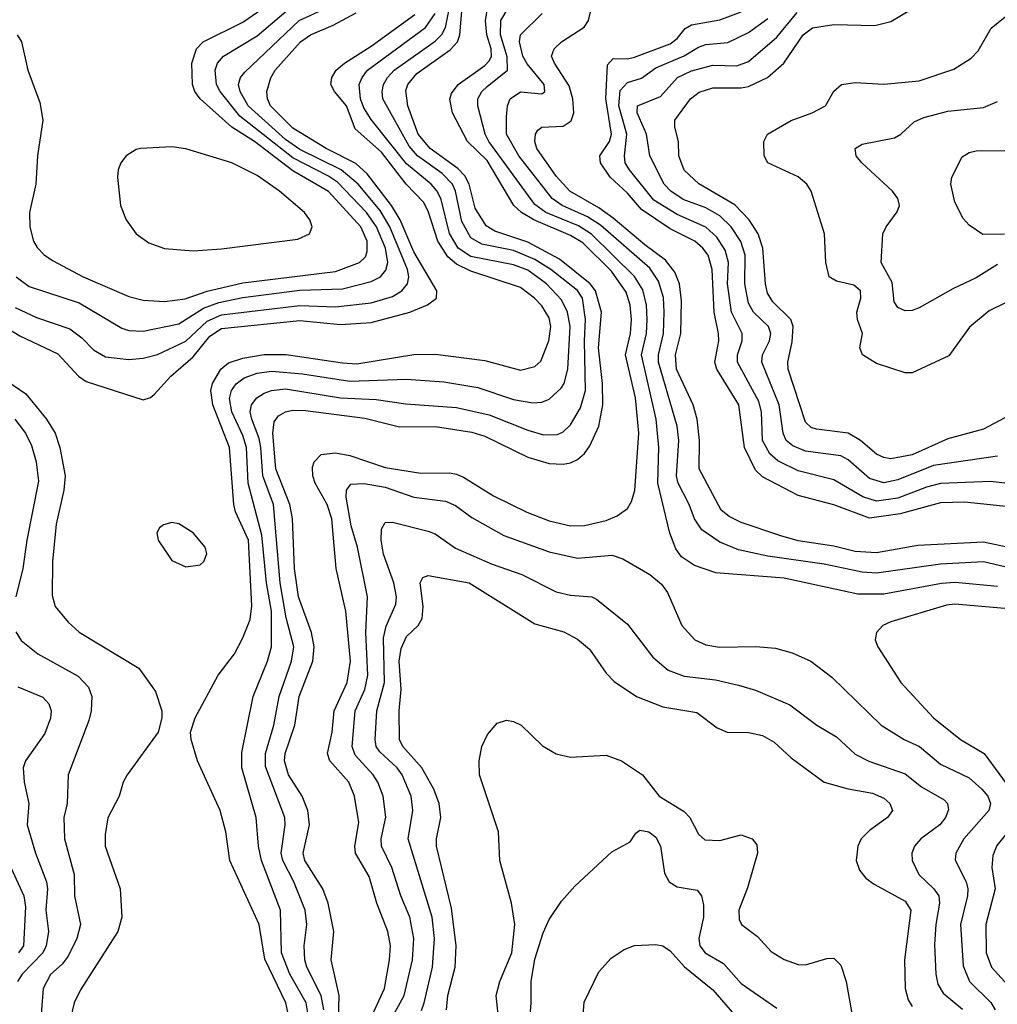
# Model space of a CAD drawing. Header units: inches. Extents: x 1308407 to 1441228, y 959628 to 1036311.
# Tile 372 of 656: x 1364263 to 1367009, y 1001885 to 1004652. Entities that reach past the tile are written whole.
import ezdxf

# ---------------------------------------------------------------- set-up
doc = ezdxf.new("R2010")
doc.units = ezdxf.units.IN
doc.header["$MEASUREMENT"] = 0
doc.layers.add('B3060', color=7, linetype='Continuous')

msp = doc.modelspace()

# ---------------------------------------------------------------- linework, layer by layer
at = {"layer": 'B3060', "color": 5}
for points, elevation in [([(1364255.5, 1004610), (1364268.3, 1004590), (1364285.6, 1004510), (1364319.8, 1004419.8), (1364328.1, 1004370), (1364313.1, 1004270), (1364308.3, 1004190), (1364290.1, 1004110), (1364291.3, 1004070), (1364302.2, 1004030), (1364312.3, 1004012.3), (1364331.7, 1003991.7), (1364355.6, 1003975.6), (1364441, 1003930), (1364570, 1003874), (1364610, 1003864), (1364670, 1003860.3), (1364728, 1003868), (1364790, 1003889.2), (1364890, 1003912.7), (1365150, 1003944.6), (1365218, 1003970), (1365234, 1003986), (1365239.4, 1004000.6), (1365239.4, 1004030), (1365221.7, 1004070), (1365130, 1004169.7), (1365030, 1004227.8), (1364922.9, 1004310), (1364859.2, 1004350), (1364769.5, 1004430), (1364755, 1004450), (1364748.3, 1004470), (1364747, 1004530), (1364759.9, 1004570), (1364778, 1004590), (1364890, 1004645.5), (1365040.5, 1004750)], 3480), ([(1364250, 1003843.2), (1364310, 1003815.1), (1364403.4, 1003783.4), (1364437.7, 1003757.7), (1364470, 1003724.1), (1364504.5, 1003704.5), (1364570, 1003697.6), (1364610, 1003700.7), (1364650, 1003711.8), (1364730, 1003749.2), (1364790, 1003805), (1364830, 1003822.6), (1365050, 1003849.2), (1365150, 1003845), (1365250, 1003856.1), (1365310, 1003874.1), (1365336.6, 1003890), (1365352.6, 1003910), (1365355.7, 1003930), (1365352.3, 1003950), (1365302.9, 1004070), (1365275.6, 1004115.6), (1365214.1, 1004190), (1365166.3, 1004230), (1365050, 1004287.6), (1365010, 1004315.2), (1364904.9, 1004410), (1364882, 1004450), (1364877.9, 1004470), (1364882.8, 1004490), (1364895.4, 1004504.6), (1365048.1, 1004650), (1365150, 1004696.5)], 3440), ([(1364253.1, 1003930), (1364290, 1003902.7), (1364430, 1003856.2), (1364550, 1003785.6), (1364570, 1003778.9), (1364610, 1003777.2), (1364710, 1003797.3), (1364778.9, 1003841.1), (1364822.5, 1003857.5), (1364890, 1003871.7), (1365050, 1003892.2), (1365170, 1003895.9), (1365250, 1003916.2), (1365276.4, 1003930), (1365291.9, 1003948.1), (1365297, 1003970), (1365290.4, 1004010), (1365265, 1004070), (1365236.8, 1004110), (1365155.4, 1004195.4), (1365130, 1004212.8), (1365030, 1004263.8), (1364881.3, 1004381.3), (1364826.6, 1004450), (1364816, 1004470), (1364812.3, 1004510), (1364818.7, 1004530), (1364835.3, 1004550), (1364930, 1004606.5), (1365030, 1004692)], 3460), ([(1365116.9, 1001870), (1365109.5, 1001910), (1365069.3, 1001990), (1365064.1, 1002010), (1365061.8, 1002050), (1365069.5, 1002110), (1365065.2, 1002150), (1365033.2, 1002230), (1365002.1, 1002290), (1364997.9, 1002310), (1365008.9, 1002390), (1365007.7, 1002410), (1364953.8, 1002553.8), (1364953.9, 1002590), (1364977.1, 1002670), (1364991.5, 1002750), (1365026.2, 1002850), (1365033.1, 1002890), (1365011.5, 1002971.5), (1364995.1, 1003070), (1364975.6, 1003290), (1364946.3, 1003370), (1364940.5, 1003450), (1364935.5, 1003475.5), (1364914.7, 1003530), (1364910.6, 1003550), (1364914.1, 1003570), (1364928.8, 1003590), (1364950, 1003602.9), (1364970, 1003610.4), (1365010, 1003614.9), (1365163.8, 1003590), (1365264.8, 1003584.8), (1365347.6, 1003572.4), (1365490, 1003562.3), (1365581.9, 1003541.9), (1365690, 1003498.5), (1365734.7, 1003485.3), (1365773.3, 1003486.7), (1365790, 1003494.5), (1365810, 1003513.7), (1365838.6, 1003561.4), (1365852.6, 1003610), (1365849.5, 1003750), (1365852.5, 1003810), (1365844, 1003870), (1365830, 1003891), (1365755.4, 1003950), (1365710, 1003978.7), (1365650, 1004003.5), (1365561.5, 1004021.5), (1365530, 1004039.5), (1365505, 1004085), (1365486.9, 1004170), (1365478.4, 1004190), (1365450, 1004219.8), (1365380.1, 1004270), (1365356.8, 1004296.8), (1365283.4, 1004430), (1365280.9, 1004450), (1365285.2, 1004470), (1365296.2, 1004490), (1365314.9, 1004510), (1365430, 1004592.2), (1365449.1, 1004610.9), (1365459.2, 1004630), (1365475.3, 1004710)], 3340), ([(1365156.1, 1001723.9), (1365160.1, 1001910), (1365138.3, 1002010), (1365145, 1002090), (1365129.7, 1002169.7), (1365114.8, 1002210), (1365064.2, 1002290), (1365059.3, 1002310), (1365076.7, 1002390), (1365072.4, 1002430), (1365056.6, 1002470), (1365017.9, 1002530), (1365006.5, 1002570), (1365008.9, 1002590), (1365035.5, 1002670), (1365047.6, 1002750), (1365086.9, 1002850), (1365090.2, 1002890), (1365082.3, 1002930), (1365045.8, 1003030), (1365034.6, 1003110), (1365029.6, 1003250.4), (1365022.1, 1003290), (1364982.6, 1003390), (1364974.2, 1003490), (1364977.7, 1003522.3), (1364990, 1003539.3), (1365009.7, 1003550.3), (1365030, 1003554.8), (1365065.9, 1003554.1), (1365232.9, 1003532.9), (1365330, 1003507.8), (1365430.9, 1003509.1), (1365533.1, 1003493.1), (1365570, 1003482), (1365690, 1003422.7), (1365750, 1003404.6), (1365790, 1003402.9), (1365810, 1003407.4), (1365830, 1003416.6), (1365850, 1003433.2), (1365864.9, 1003455.1), (1365890, 1003510.1), (1365901.3, 1003570), (1365899.9, 1003630), (1365888.6, 1003730), (1365897.1, 1003830), (1365880.4, 1003890), (1365865.2, 1003910), (1365779.5, 1003979.5), (1365690, 1004026.9), (1365597.6, 1004057.6), (1365573.3, 1004073.3), (1365542.7, 1004122.7), (1365526, 1004190), (1365513.5, 1004213.5), (1365493.7, 1004233.7), (1365416, 1004290), (1365382.1, 1004330), (1365353.4, 1004410), (1365347.3, 1004452.7), (1365353.3, 1004470), (1365378.8, 1004501.2), (1365472.5, 1004567.5), (1365492.6, 1004590), (1365499.1, 1004610), (1365507.5, 1004710)], 3320), ([(1365251.3, 1001850), (1365287.3, 1001930), (1365302.2, 1002010), (1365305, 1002050), (1365297.1, 1002090), (1365266.3, 1002170), (1365244.8, 1002244.8), (1365205.9, 1002310), (1365204.1, 1002330), (1365215.9, 1002395.9), (1365203.1, 1002470), (1365187.2, 1002510), (1365134.3, 1002570), (1365127.6, 1002590), (1365141.1, 1002650), (1365146.8, 1002710), (1365182.9, 1002790), (1365191.9, 1002850), (1365178.7, 1002990), (1365152.4, 1003110), (1365140.2, 1003250), (1365126.7, 1003290), (1365093, 1003350), (1365086.1, 1003370), (1365085.2, 1003394.8), (1365090, 1003410.1), (1365109.9, 1003430.1), (1365150, 1003435.1), (1365190, 1003427.6), (1365290, 1003393.8), (1365390, 1003378.1), (1365470, 1003378.6), (1365490, 1003374.9), (1365510, 1003366.7), (1365594, 1003314), (1365687.9, 1003267.9), (1365750, 1003243.9), (1365810, 1003229.6), (1365850, 1003230.6), (1365910, 1003244.8), (1365941.8, 1003258.2), (1365970, 1003278.6), (1365981.6, 1003298.4), (1365991.1, 1003328.9), (1366002.6, 1003490), (1365992.8, 1003590), (1365964.9, 1003710), (1365978.4, 1003770), (1365981.7, 1003810), (1365978.1, 1003850), (1365966.3, 1003886.3), (1365925.3, 1003945.3), (1365845, 1004025), (1365810, 1004045.4), (1365707.2, 1004090), (1365673, 1004110), (1365650.9, 1004130), (1365576, 1004256), (1365520.6, 1004310), (1365478.9, 1004390), (1365471.4, 1004428.6), (1365475.7, 1004444.3), (1365494.8, 1004470), (1365570, 1004523), (1365582.9, 1004537.1), (1365588.6, 1004550), (1365587.3, 1004570), (1365575.5, 1004610), (1365571.2, 1004648.8), (1365578.5, 1004690)], 3280), ([(1367050, 1003166.9), (1366970, 1003184.1), (1366785.6, 1003174.5), (1366670, 1003154.4), (1366610, 1003157.6), (1366550, 1003173.1), (1366450, 1003187.9), (1366401.5, 1003201.5), (1366290, 1003239.7), (1366256.3, 1003256.3), (1366233.8, 1003273.8), (1366171.5, 1003390), (1366172.8, 1003470), (1366165.7, 1003530), (1366154.6, 1003570), (1366107.8, 1003670), (1366105.1, 1003710), (1366120.2, 1003770), (1366121.7, 1003861.7), (1366116.2, 1003910), (1366103.1, 1003943.1), (1366076.7, 1003976.7), (1366019.1, 1004019.1), (1365930, 1004094.5), (1365890, 1004123.2), (1365808.8, 1004170), (1365770, 1004212.8), (1365716, 1004290), (1365709.9, 1004310.1), (1365711.5, 1004330), (1365718.4, 1004341.6), (1365730, 1004350.1), (1365790, 1004352.9), (1365811.9, 1004368.1), (1365819.4, 1004390), (1365816.9, 1004430), (1365806.4, 1004466.4), (1365765.2, 1004530), (1365756.9, 1004550), (1365764.3, 1004570), (1365784.8, 1004590), (1365848.7, 1004631.3), (1365860.4, 1004650), (1365869.8, 1004690.2)], 3220), ([(1364190, 1003807.6), (1364263.5, 1003763.5), (1364370, 1003713.5), (1364428.1, 1003650), (1364450, 1003635.8), (1364610, 1003583.6), (1364630, 1003590.2), (1364640.6, 1003599.4), (1364687.9, 1003650), (1364750, 1003704.8), (1364796.8, 1003763.2), (1364830, 1003784.5), (1365050, 1003806.5), (1365164.5, 1003795.5), (1365250, 1003801.2), (1365358.5, 1003830), (1365408.7, 1003851.3), (1365433.9, 1003870), (1365434.9, 1003890), (1365370, 1003999.7), (1365332.1, 1004090), (1365307.8, 1004130), (1365239, 1004219), (1365207.6, 1004247.6), (1365123.6, 1004290), (1365030, 1004347.7), (1364968, 1004410), (1364959, 1004430), (1364957.2, 1004450), (1364968.6, 1004488.6), (1364980.5, 1004510), (1365052, 1004590), (1365079.9, 1004610), (1365143.3, 1004636.7), (1365208.2, 1004671.8)], 3420), ([(1365018.8, 1001850), (1365010.9, 1001890), (1364952, 1002012), (1364935.5, 1002110), (1364853.1, 1002290), (1364841.8, 1002370), (1364826.6, 1002430), (1364762.7, 1002570), (1364744.7, 1002630), (1364743, 1002650), (1364755.8, 1002690), (1364820.3, 1002810), (1364866, 1002870), (1364890, 1002914.9), (1364910, 1002967), (1364915.1, 1003004.9), (1364905.6, 1003190), (1364869.2, 1003269.2), (1364864.1, 1003290), (1364852, 1003450), (1364805.1, 1003570), (1364799.6, 1003610), (1364804.8, 1003630), (1364827.9, 1003670), (1364850, 1003688.1), (1364890, 1003701.4), (1364950, 1003711.8), (1365011.6, 1003711.6), (1365170, 1003687.5), (1365210, 1003685.2), (1365370, 1003711), (1365430, 1003712.1), (1365570, 1003694.5), (1365670, 1003666.9), (1365710, 1003677.2), (1365727.1, 1003692.9), (1365749.4, 1003750), (1365754.7, 1003790), (1365750, 1003814.4), (1365730, 1003848.1), (1365709.4, 1003870), (1365670, 1003899.9), (1365530, 1003945.7), (1365490, 1003965.1), (1365465.9, 1003985.9), (1365437.5, 1004030), (1365411.3, 1004111.3), (1365398.3, 1004138.3), (1365348.3, 1004190), (1365279.8, 1004279.8), (1365205.5, 1004345.5), (1365180.6, 1004410), (1365147.5, 1004450), (1365137.3, 1004470), (1365139.9, 1004490), (1365151.9, 1004510), (1365175.5, 1004530), (1365250, 1004577.6), (1365372.9, 1004667.1)], 3380), ([(1365074.5, 1001850), (1365067.6, 1001890), (1365022.2, 1001970), (1364998.7, 1002030), (1364995.9, 1002150), (1364941.8, 1002290), (1364933.7, 1002330), (1364927.7, 1002410), (1364887.2, 1002550), (1364886.7, 1002593.3), (1364918.6, 1002750), (1364959.5, 1002850), (1364970.2, 1002889.8), (1364970.2, 1002989.8), (1364956.2, 1003070), (1364943.6, 1003203.6), (1364904.9, 1003350), (1364900, 1003450), (1364890, 1003483.8), (1364858.6, 1003550), (1364852.6, 1003587.4), (1364858, 1003610), (1364870.7, 1003629.3), (1364893.9, 1003646.1), (1364930, 1003659.1), (1364970, 1003664.6), (1365057.1, 1003657.1), (1365190, 1003636.5), (1365350, 1003642.4), (1365454.6, 1003634.6), (1365550, 1003618.4), (1365650, 1003584.5), (1365704.2, 1003575.8), (1365730, 1003577.7), (1365750, 1003586.2), (1365783.6, 1003616.4), (1365792.7, 1003630), (1365802.4, 1003670), (1365809.1, 1003790), (1365802.1, 1003830), (1365785.4, 1003865.4), (1365742.4, 1003910), (1365690, 1003948.4), (1365650, 1003963.1), (1365530, 1003986.5), (1365494.5, 1004010), (1365470, 1004051.1), (1365446.9, 1004146.9), (1365436.1, 1004170), (1365418.4, 1004190), (1365350, 1004247.3), (1365250, 1004372), (1365230, 1004404.1), (1365220.3, 1004430), (1365216.8, 1004470), (1365224.8, 1004490), (1365240.1, 1004510), (1365402.7, 1004630), (1365430.4, 1004669.6)], 3360), ([(1367010, 1003059.6), (1366890.7, 1003070.7), (1366852.4, 1003067.6), (1366690, 1003037.6), (1366617.5, 1003037.5), (1366410, 1003083.3), (1366218.1, 1003098.1), (1366158.4, 1003118.4), (1366122.4, 1003142.4), (1366105.7, 1003165.7), (1366089.1, 1003209.1), (1366055.4, 1003350), (1366058.1, 1003450), (1366050.7, 1003530), (1366009.7, 1003710), (1366023.3, 1003770), (1366025.9, 1003810), (1366024, 1003850), (1366013.3, 1003893.3), (1365990.1, 1003930.1), (1365869.5, 1004049.5), (1365832.4, 1004072.4), (1365740.9, 1004110), (1365710, 1004132.8), (1365581, 1004310), (1365570.8, 1004330), (1365549.5, 1004410), (1365550.4, 1004430), (1365561.3, 1004450), (1365575.7, 1004464.3), (1365633, 1004510), (1365632.7, 1004547.3), (1365614, 1004610), (1365614.9, 1004650), (1365635.6, 1004684.4)], 3260), ([(1367030, 1003114.7), (1366970, 1003128.6), (1366850, 1003122.2), (1366670, 1003096.7), (1366630, 1003099.5), (1366522.6, 1003122.6), (1366365, 1003145), (1366282.5, 1003162.5), (1366230, 1003183.7), (1366178.7, 1003218.7), (1366158.7, 1003250), (1366143.5, 1003290), (1366112.3, 1003350), (1366107.7, 1003370), (1366114.1, 1003470), (1366109.7, 1003510), (1366057.8, 1003690), (1366057.1, 1003710), (1366071.2, 1003770), (1366072.9, 1003830), (1366071.5, 1003871.5), (1366057.8, 1003917.8), (1366033.5, 1003953.5), (1365894.7, 1004074.7), (1365858.2, 1004098.2), (1365787, 1004130), (1365758.5, 1004150), (1365665, 1004270), (1365630.7, 1004330), (1365630, 1004378.8), (1365633.5, 1004410), (1365640.9, 1004430), (1365670, 1004449.3), (1365730, 1004444.2), (1365738.2, 1004450), (1365736.2, 1004470), (1365688.3, 1004528.3), (1365676.1, 1004550), (1365666.8, 1004590), (1365669.5, 1004610), (1365730.4, 1004669.6)], 3240), ([(1367070, 1003280.5), (1366916.7, 1003296.7), (1366850, 1003294.3), (1366736.3, 1003263.7), (1366650, 1003251.7), (1366550, 1003289.3), (1366450, 1003315.6), (1366350, 1003367.2), (1366330, 1003386.2), (1366298.6, 1003450), (1366282.9, 1003570), (1366221.6, 1003670), (1366216, 1003690), (1366227.3, 1003750), (1366226.4, 1003770), (1366213.4, 1003830), (1366208, 1003950), (1366196.8, 1003990), (1366182.4, 1004010), (1366159.7, 1004030), (1366090, 1004064.7), (1366010, 1004118.8), (1365970, 1004164.4), (1365921.3, 1004210), (1365894.4, 1004250), (1365892.5, 1004270), (1365919.9, 1004310), (1365925.4, 1004330), (1365909.1, 1004430), (1365914.6, 1004525.4), (1365930, 1004542.7), (1365970, 1004542.2), (1365990, 1004546.7), (1366090, 1004584.5), (1366110, 1004599.6), (1366132.4, 1004627.6), (1366150, 1004638.1), (1366230, 1004651.9), (1366290, 1004673.9)], 3180), ([(1367010, 1003426.1), (1366830, 1003399.3), (1366730, 1003359.5), (1366690, 1003350.6), (1366650, 1003362.5), (1366590, 1003415.2), (1366570, 1003426.5), (1366470, 1003439.9), (1366435, 1003455), (1366416.4, 1003470), (1366407.5, 1003490), (1366396, 1003570), (1366348, 1003690), (1366349.6, 1003710), (1366369.5, 1003750), (1366373.1, 1003770), (1366366.1, 1003790), (1366324.6, 1003830), (1366310, 1003855.5), (1366299.9, 1003910), (1366300.8, 1003990), (1366288.8, 1004028.8), (1366261.4, 1004070), (1366230, 1004100.5), (1366190, 1004123), (1366127.1, 1004147.1), (1366092.5, 1004170), (1366073.7, 1004190), (1366033.5, 1004270), (1366023.6, 1004330), (1365997.5, 1004390), (1365998.4, 1004410), (1366063.3, 1004436.7), (1366110.4, 1004489.6), (1366150, 1004508.6), (1366210, 1004524.6), (1366277.2, 1004522.8), (1366310, 1004534.9), (1366390, 1004603.1), (1366447.3, 1004672.7)], 3140), ([(1367030, 1003533), (1366970, 1003501.4), (1366870, 1003474.3), (1366770, 1003429.7), (1366710, 1003418.1), (1366690, 1003421.5), (1366670, 1003431.5), (1366625.2, 1003470), (1366590, 1003490.6), (1366501.4, 1003501.4), (1366486.5, 1003506.5), (1366470, 1003520.9), (1366421.5, 1003670), (1366420.8, 1003690), (1366433.1, 1003746.9), (1366436, 1003790), (1366428.8, 1003810), (1366379, 1003859), (1366364, 1003884), (1366358.1, 1003910), (1366350.2, 1004010), (1366337.8, 1004050), (1366311.7, 1004090), (1366271.9, 1004131.9), (1366170.5, 1004190.5), (1366130, 1004229.2), (1366114.1, 1004270), (1366113.8, 1004310), (1366103.4, 1004350), (1366103.4, 1004370), (1366147, 1004430), (1366171.5, 1004448.5), (1366210, 1004460.2), (1366290, 1004460.2), (1366310, 1004464), (1366364, 1004490), (1366409.7, 1004530.3), (1366463.9, 1004610), (1366490, 1004629.3), (1366550, 1004638.8), (1366664.7, 1004635.3), (1366710, 1004647.4), (1366770, 1004682.4)], 3120), ([(1367030, 1003855.6), (1366986.2, 1003833.8), (1366931.5, 1003788.5), (1366872.8, 1003707.2), (1366770, 1003659.8), (1366750, 1003659.8), (1366670, 1003685.7), (1366630.8, 1003710), (1366623.2, 1003730), (1366630.5, 1003770), (1366616.3, 1003810), (1366614.3, 1003830), (1366626.2, 1003870), (1366624.5, 1003890), (1366606, 1003906), (1366557.3, 1003917.3), (1366536.8, 1003930), (1366527.3, 1003970), (1366524.1, 1004050), (1366486, 1004170), (1366473.7, 1004190), (1366450.2, 1004210.2), (1366364.2, 1004250), (1366354.5, 1004270), (1366353.5, 1004310), (1366364, 1004330), (1366430, 1004368.8), (1366488.7, 1004390), (1366527, 1004410), (1366550, 1004451.4), (1366571.8, 1004470), (1366610, 1004475.9), (1366690, 1004471), (1366790, 1004480.1), (1366887, 1004513), (1366936.2, 1004543.8), (1366955, 1004565), (1366991.5, 1004628.5), (1367036.3, 1004663.7)], 3080), ([(1367030, 1003349.9), (1366990, 1003354.9), (1366850, 1003348.6), (1366810, 1003338.3), (1366730, 1003307.4), (1366670, 1003299.1), (1366631.2, 1003311.2), (1366550, 1003359.4), (1366450, 1003384.7), (1366393, 1003413), (1366370, 1003432.6), (1366349.9, 1003470), (1366346.6, 1003550), (1366339.7, 1003579.7), (1366279.6, 1003690), (1366279.8, 1003710), (1366292.1, 1003750), (1366292.9, 1003770), (1366262.7, 1003830), (1366251.6, 1003910), (1366253.7, 1003970), (1366244.6, 1004004.6), (1366221.1, 1004041.1), (1366190, 1004069), (1366110, 1004105.1), (1366044.6, 1004144.6), (1365976, 1004230), (1365964.1, 1004250), (1365961.9, 1004270), (1365968.4, 1004330), (1365946.3, 1004410), (1365950, 1004452.8), (1365970, 1004475.7), (1366010, 1004487.7), (1366050, 1004516.7), (1366129.8, 1004550.2), (1366170, 1004575), (1366190, 1004582.8), (1366251.8, 1004588.2), (1366310, 1004616.5), (1366364.4, 1004655.6)], 3160), ([(1367010, 1003964.4), (1366950, 1003927.1), (1366883.8, 1003896.2), (1366790, 1003842.9), (1366770, 1003834.8), (1366750, 1003834.4), (1366730, 1003843.8), (1366719, 1003859), (1366713.9, 1003913.9), (1366682.6, 1003970), (1366687.7, 1004050), (1366696.8, 1004070), (1366728.1, 1004111.9), (1366734, 1004130), (1366729.9, 1004150), (1366715.2, 1004170), (1366628.8, 1004250), (1366612.3, 1004270), (1366609.7, 1004290), (1366630, 1004302.4), (1366720.3, 1004319.7), (1366738, 1004330), (1366775.3, 1004364.7), (1366802.6, 1004377.4), (1366870, 1004395.2), (1366970, 1004405), (1367010, 1004422.2)], 3060), ([(1367029.4, 1004049.4), (1366968.8, 1004048.8), (1366930, 1004074.5), (1366913.4, 1004093.4), (1366890, 1004139.3), (1366878.3, 1004190), (1366881.1, 1004210), (1366910, 1004267.2), (1366930, 1004278.6), (1366950, 1004283.2), (1367030, 1004284.2)], 3040), ([(1364190, 1003661.8), (1364280.6, 1003600.6), (1364338.3, 1003530), (1364362.5, 1003490), (1364375.3, 1003450), (1364390.6, 1003370), (1364386.8, 1003330), (1364365, 1003235), (1364354.9, 1003130), (1364353.9, 1003033.9), (1364363, 1003003), (1364398.8, 1002958.8), (1364430, 1002930.9), (1364597.7, 1002830), (1364644.3, 1002764.3), (1364662, 1002710), (1364662, 1002690), (1364652.2, 1002650), (1364564.9, 1002530), (1364554, 1002510), (1364542, 1002470), (1364510.8, 1002409.2), (1364502.7, 1002362.7), (1364503.2, 1002330), (1364545.3, 1002210), (1364549.5, 1002130), (1364538.7, 1002090), (1364434.2, 1001925.9), (1364416.3, 1001890), (1364406.3, 1001850)], 3380), ([(1364249.1, 1003530), (1364279.4, 1003490), (1364295.8, 1003455.8), (1364309.5, 1003409.5), (1364315.6, 1003355.6), (1364283.2, 1003190), (1364272, 1003110), (1364252, 1003030)], 3360), ([(1365299.3, 1001830), (1365343.4, 1001910), (1365366.1, 1002010), (1365370.5, 1002070.5), (1365358.5, 1002130), (1365333.8, 1002190), (1365308.8, 1002270), (1365279.2, 1002330), (1365278.3, 1002350), (1365291.1, 1002411.1), (1365284.4, 1002470), (1365268.7, 1002510), (1365256.2, 1002530), (1365205.4, 1002585.4), (1365197.4, 1002610), (1365205.8, 1002710), (1365232.2, 1002770), (1365241.2, 1002810), (1365235.1, 1002930), (1365240.1, 1003030), (1365212, 1003170), (1365193.8, 1003230), (1365180.5, 1003310), (1365181.2, 1003330), (1365192.9, 1003347.1), (1365230.9, 1003349.1), (1365290, 1003338.8), (1365370, 1003310.4), (1365459.2, 1003299.2), (1365487.1, 1003287.1), (1365533, 1003253), (1365622.9, 1003202.9), (1365750, 1003157), (1365830, 1003139.1), (1365927.3, 1003147.3), (1365957.6, 1003137.6), (1366032.9, 1003092.9), (1366065.9, 1003065.9), (1366082.4, 1003042.4), (1366123.2, 1002950), (1366159.1, 1002910), (1366190, 1002895.8), (1366229.2, 1002889.2), (1366330.6, 1002890.6), (1366386.3, 1002886.3), (1366432.9, 1002872.8), (1366485.7, 1002850), (1366544.7, 1002804.7), (1366682.6, 1002670), (1366747.1, 1002630), (1366791, 1002610), (1366850, 1002560.4), (1366930, 1002521.5), (1366966, 1002490), (1366982.1, 1002470), (1366990.1, 1002450), (1366985.1, 1002430), (1366915, 1002350), (1366892.8, 1002310), (1366890.7, 1002290.7), (1366921.4, 1002230), (1366926.1, 1002210), (1366925.2, 1002190), (1366906.1, 1002110), (1366913.3, 1001993.3), (1366931.5, 1001950), (1366991, 1001891), (1367003.1, 1001870)], 3260), ([(1365391.5, 1001868.5), (1365399.5, 1001890), (1365422.7, 1001990), (1365428.2, 1002070), (1365422, 1002130), (1365354.6, 1002350), (1365367.2, 1002430), (1365362.4, 1002470), (1365337.2, 1002530), (1365323.1, 1002550), (1365274.7, 1002594.7), (1365264.7, 1002610), (1365261.3, 1002630), (1365266.6, 1002710), (1365287.9, 1002790), (1365284.6, 1002915.4), (1365292, 1002948), (1365319.9, 1003010), (1365321.6, 1003030), (1365314.3, 1003070), (1365285.1, 1003150), (1365278.1, 1003190), (1365279.4, 1003220.6), (1365290, 1003239.2), (1365310, 1003240.1), (1365410, 1003215.3), (1365430, 1003207.4), (1365487.2, 1003167.2), (1365590, 1003122.4), (1365673.3, 1003093.3), (1365770, 1003044.4), (1365810, 1003035.5), (1365870, 1003030.1), (1365883.7, 1003023.7), (1365970, 1002953.8), (1366041.1, 1002861.1), (1366084.7, 1002824.7), (1366130, 1002807.8), (1366217.1, 1002797.1), (1366282.5, 1002782.5), (1366330, 1002768), (1366426.8, 1002726.8), (1366501.8, 1002670), (1366557, 1002637), (1366610, 1002588.2), (1366648.7, 1002568.7), (1366750, 1002533.5), (1366796.2, 1002496.2), (1366859.9, 1002459.9), (1366869.4, 1002450), (1366871.9, 1002431.9), (1366863.6, 1002410), (1366847.6, 1002390), (1366794.8, 1002350), (1366776.8, 1002330), (1366769.4, 1002310), (1366770.1, 1002290), (1366788.9, 1002250), (1366831.3, 1002210), (1366845.1, 1002190), (1366847.2, 1002170), (1366836.7, 1002110), (1366833.2, 1002053.2), (1366836.2, 1001970), (1366842.2, 1001942.2), (1366857, 1001917), (1366911.8, 1001871.8)], 3240), ([(1365461.9, 1001870), (1365465.5, 1001910), (1365486.3, 1001990), (1365488.7, 1002050), (1365476.1, 1002156.1), (1365434.1, 1002330), (1365433.5, 1002350), (1365445.8, 1002410), (1365441.6, 1002450), (1365426.5, 1002490), (1365392.8, 1002550), (1365339.7, 1002610), (1365330.3, 1002630), (1365329.3, 1002710), (1365335, 1002770), (1365329, 1002850), (1365334.8, 1002885.2), (1365350, 1002919.1), (1365382.1, 1002950), (1365394, 1002970), (1365396.6, 1003003.4), (1365387.5, 1003070), (1365395.1, 1003084.9), (1365410, 1003090.7), (1365526, 1003070), (1365710, 1002954.2), (1365791.8, 1002931.8), (1365830, 1002911.6), (1365863.7, 1002883.7), (1365910, 1002816.1), (1365932.5, 1002792.5), (1365996.1, 1002750), (1366070, 1002720.9), (1366165.3, 1002705.3), (1366221.9, 1002661.9), (1366250, 1002650.1), (1366310, 1002649.1), (1366350, 1002640.6), (1366381.9, 1002621.9), (1366430, 1002577.6), (1366522.7, 1002510), (1366590, 1002490.5), (1366658.6, 1002478.6), (1366690, 1002464.3), (1366707.2, 1002450), (1366714.4, 1002430), (1366700.7, 1002410), (1366650, 1002373.9), (1366627.2, 1002350), (1366617.6, 1002330), (1366612.7, 1002290), (1366622.5, 1002262.5), (1366640.1, 1002240.1), (1366662.9, 1002222.9), (1366750, 1002175.4), (1366766.3, 1002150), (1366748.4, 1002010), (1366750.6, 1001930), (1366758.4, 1001898.4), (1366770, 1001879)], 3220), ([(1367030, 1002997.2), (1366890, 1003009.5), (1366866.9, 1003006.8), (1366710, 1002960.6), (1366687.2, 1002950), (1366669.4, 1002930.6), (1366666.3, 1002910), (1366673.8, 1002890), (1366737.7, 1002790), (1366830, 1002690.8), (1366906.2, 1002630), (1366972.7, 1002590), (1367075.6, 1002450)], 3280), ([(1364252, 1002932), (1364267.6, 1002907.6), (1364314.4, 1002870), (1364427.4, 1002807.4), (1364456.4, 1002776.4), (1364466.1, 1002750), (1364464.1, 1002710), (1364457, 1002683), (1364398.9, 1002530), (1364396.8, 1002450), (1364386.7, 1002410), (1364388.7, 1002350), (1364415.8, 1002250), (1364416.9, 1002190), (1364434.2, 1002110), (1364423.7, 1002070), (1364398.9, 1002021.1), (1364382, 1001998), (1364350, 1001969.2), (1364329.2, 1001930), (1364319.7, 1001810)], 3360), ([(1364257.6, 1002777.6), (1364328.4, 1002748.4), (1364345, 1002730), (1364351.6, 1002710), (1364349.5, 1002689.5), (1364333.3, 1002646.7), (1364279.5, 1002570), (1364272.6, 1002550), (1364275.6, 1002510), (1364288.9, 1002450), (1364283.9, 1002390), (1364307.5, 1002310), (1364338.5, 1002230), (1364341.3, 1002210), (1364336, 1002150), (1364344, 1002090), (1364337.6, 1002050), (1364327.8, 1002030), (1364270.1, 1001970), (1364256.9, 1001950)], 3340), ([(1365609.5, 1001830), (1365601.3, 1001910), (1365612.1, 1001950), (1365645, 1002030), (1365653.5, 1002110), (1365644.6, 1002170), (1365611.5, 1002290), (1365607.6, 1002370), (1365554.9, 1002530), (1365553.8, 1002570), (1365561.6, 1002610), (1365576.8, 1002643.2), (1365604.6, 1002675.4), (1365630, 1002684), (1365650, 1002679.7), (1365671.5, 1002670), (1365732, 1002612), (1365770, 1002589.5), (1365810, 1002580.1), (1365910, 1002585.2), (1365953.7, 1002570), (1366012.4, 1002530), (1366059.3, 1002470), (1366130, 1002427.7), (1366145.7, 1002410), (1366170, 1002363.2), (1366188, 1002348), (1366230, 1002345.7), (1366290, 1002362), (1366320.3, 1002350), (1366333.2, 1002333.2), (1366335.8, 1002310), (1366307.7, 1002212.3), (1366283.5, 1002150), (1366283.9, 1002123.9), (1366290.2, 1002110), (1366335.7, 1002075.7), (1366373.6, 1002033.6), (1366410, 1002011.6), (1366450, 1001997.5), (1366470, 1001996.4), (1366530, 1002014.2), (1366550, 1002014.8), (1366570, 1001995.2), (1366584.7, 1001950), (1366603.5, 1001843.5)], 3180), ([(1367071.4, 1002410), (1367008.2, 1002331.8), (1366996.4, 1002303.6), (1366993.9, 1002270), (1367002.7, 1002210), (1366976.9, 1002110), (1366977.9, 1002030), (1366992.6, 1001990), (1367065.4, 1001910)], 3280), ([(1365691.8, 1001790), (1365700.2, 1001890), (1365699.6, 1001950), (1365710, 1002012), (1365733.4, 1002086.6), (1365750, 1002123.7), (1365784.5, 1002175.5), (1365822.1, 1002217.9), (1365926, 1002314), (1365978, 1002342), (1365993.6, 1002366.4), (1366005, 1002375), (1366030, 1002370.1), (1366050, 1002355), (1366063, 1002330), (1366074, 1002254), (1366087.2, 1002230), (1366110, 1002215.9), (1366166, 1002206), (1366178.2, 1002190), (1366183.8, 1002163.8), (1366183.6, 1002130), (1366171.1, 1002070), (1366173.6, 1002050), (1366188.9, 1002030), (1366240.2, 1002000.2), (1366290, 1001943.9), (1366390, 1001874.6)], 3160), ([(1364217, 1002317), (1364274.3, 1002190), (1364279.6, 1002159.6), (1364273.6, 1002050), (1364259.9, 1002030)], 3320), ([(1365844.1, 1001830), (1365848.2, 1001891.8), (1365890, 1001977.1), (1365924.8, 1002015.2), (1365960.6, 1002039.4), (1365990, 1002050.4), (1366050, 1002053.6), (1366070, 1002050.2), (1366090, 1002035.4), (1366130.7, 1001990.7), (1366210, 1001925.9), (1366319.5, 1001799.5)], 3140)]:
    msp.add_lwpolyline(points, dxfattribs=dict(at, elevation=elevation))
for points, elevation in [([(1364690, 1004294.7), (1364602.8, 1004290), (1364590, 1004287.2), (1364562, 1004270), (1364547.3, 1004250), (1364539.7, 1004230), (1364538, 1004210), (1364546.4, 1004130), (1364562, 1004090), (1364590.6, 1004050.6), (1364625.5, 1004025.5), (1364670, 1004009.2), (1364750, 1004002.2), (1364830, 1004008.7), (1365044.4, 1004035.6), (1365077.3, 1004050), (1365084.4, 1004070), (1365078.2, 1004090), (1365062.6, 1004110), (1364993, 1004170), (1364930, 1004213.9), (1364858.5, 1004250), (1364730, 1004289.3)], 3520), ([(1364690, 1003239.6), (1364667.1, 1003232.9), (1364655.5, 1003224.5), (1364648.4, 1003210), (1364652.4, 1003190), (1364690, 1003132.4), (1364730, 1003114.9), (1364770, 1003120.2), (1364780.4, 1003130), (1364788.4, 1003151.6), (1364784.1, 1003170), (1364750, 1003209.8), (1364710, 1003235.6)], 3420)]:
    msp.add_lwpolyline(points, close=True, dxfattribs=dict(at, elevation=elevation))

doc.saveas('drawing.dxf')
